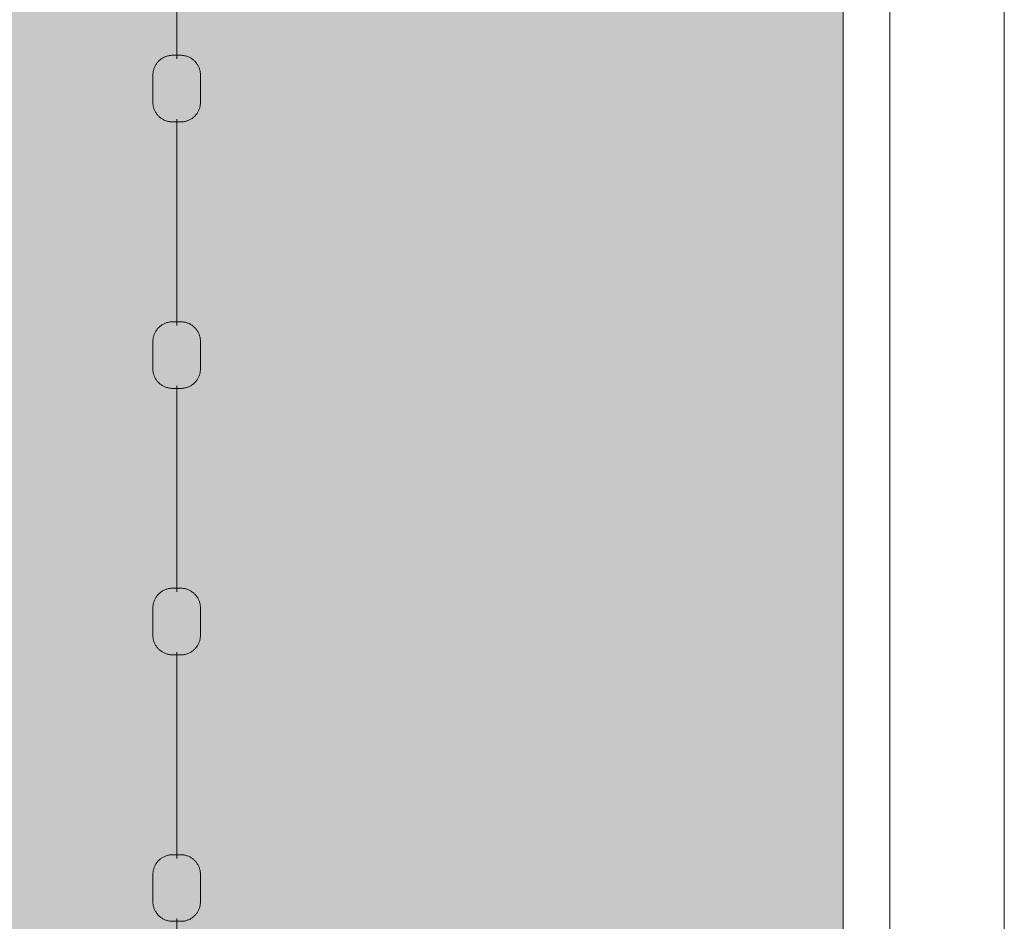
# Model space of a CAD drawing. Header units: millimetres. Extents: x 2016 to 102618, y -16590 to 68005.
# Tile 650 of 654: x 88882 to 89621, y 59995 to 60672. Entities that reach past the tile are written whole.
import ezdxf

# ---------------------------------------------------------------- set-up
doc = ezdxf.new("R2010")
doc.units = ezdxf.units.MM
for name, color, linetype, lineweight in [('A-DETL', 90, 'Continuous', 18), ('A-WALL', 113, 'Continuous', 13), ('Q-SPCQ', 91, 'Continuous', 13)]:
    doc.layers.add(name, color=color, linetype=linetype, lineweight=lineweight)
doc.layers.add('Water', color=131, linetype='Continuous')

# ---------------------------------------------------------------- blocks, each defined once
blk = doc.blocks.new('43_VCS_SE_goot_rooster_schuin - 28_VCS_RVS wand-gootrooster 25000mm-4108944-00 Begane grond')
at = {"layer": 'Q-SPCQ'}
blk.add_line((12630.98, 148.81), (11128.97, 148.81), dxfattribs=at)
blk = doc.blocks.new('89_VCS_SE_drijflijn - drijflijn-V276-00 Begane grond')
at = {"layer": 'Q-SPCQ'}
for p, q in [((-12432.81, 17.84), (-12453.28, 17.84)), ((-12232.81, 17.84), (-12253.28, 17.84)), ((-12032.81, 17.84), (-12053.28, 17.84)), ((-11832.81, 17.84), (-11853.28, 17.84)), ((-12620.12, 0), (-12465.36, 0)), ((-12420.12, 0), (-12265.36, 0)), ((-12220.12, 0), (-12065.36, 0)), ((-12020.12, 0), (-11865.36, 0)), ((-11820.12, 0), (-11665.36, 0)), ((-12453.28, -17.84), (-12432.81, -17.84)), ((-12253.28, -17.84), (-12232.81, -17.84)), ((-12053.28, -17.84), (-12032.81, -17.84)), ((-11853.28, -17.84), (-11832.81, -17.84))]:
    blk.add_line(p, q, dxfattribs=at)
at = {"layer": 'Q-SPCQ', "flags": 128}
for points in [[(-12468.13, 3), (-12468.11, 3.59), (-12468.08, 4.19), (-12468.02, 4.78), (-12467.94, 5.36), (-12467.83, 5.95), (-12467.7, 6.53), (-12467.55, 7.1), (-12467.37, 7.67), (-12467.17, 8.23), (-12466.95, 8.78), (-12466.71, 9.32), (-12466.45, 9.85), (-12466.16, 10.37), (-12465.86, 10.88), (-12465.53, 11.38), (-12465.19, 11.86), (-12464.82, 12.33), (-12464.44, 12.79), (-12464.04, 13.22), (-12463.62, 13.65), (-12463.19, 14.05), (-12462.74, 14.44), (-12462.27, 14.81), (-12461.8, 15.16), (-12461.3, 15.49), (-12460.8, 15.8), (-12460.28, 16.09), (-12459.75, 16.36), (-12459.21, 16.61), (-12458.66, 16.83), (-12458.1, 17.04), (-12457.54, 17.22), (-12456.97, 17.38), (-12456.39, 17.51), (-12455.81, 17.63), (-12455.22, 17.72), (-12454.63, 17.78), (-12454.04, 17.82), (-12453.44, 17.84), (-12453.28, 17.84)], [(-12432.81, 17.84), (-12432.22, 17.83), (-12431.64, 17.79), (-12431.05, 17.74), (-12430.47, 17.65), (-12429.89, 17.55), (-12429.32, 17.42), (-12428.75, 17.27), (-12428.19, 17.1), (-12427.64, 16.9), (-12427.09, 16.68), (-12426.55, 16.44), (-12426.03, 16.18), (-12425.51, 15.9), (-12425.01, 15.6), (-12424.52, 15.28), (-12424.04, 14.94), (-12423.58, 14.58), (-12423.13, 14.2), (-12422.69, 13.8), (-12422.28, 13.39), (-12421.87, 12.96), (-12421.49, 12.51), (-12421.13, 12.05), (-12420.78, 11.58), (-12420.45, 11.09), (-12420.15, 10.59), (-12419.86, 10.08), (-12419.59, 9.56), (-12419.35, 9.02), (-12419.12, 8.48), (-12418.92, 7.93), (-12418.74, 7.37), (-12418.58, 6.8), (-12418.45, 6.23), (-12418.34, 5.65), (-12418.25, 5.07), (-12418.19, 4.49), (-12418.14, 3.9), (-12418.13, 3.32), (-12418.13, 3.16)], [(-12268.13, 3), (-12268.11, 3.59), (-12268.08, 4.19), (-12268.02, 4.78), (-12267.94, 5.36), (-12267.83, 5.95), (-12267.7, 6.53), (-12267.55, 7.1), (-12267.37, 7.67), (-12267.17, 8.23), (-12266.95, 8.78), (-12266.71, 9.32), (-12266.45, 9.85), (-12266.16, 10.37), (-12265.86, 10.88), (-12265.53, 11.38), (-12265.19, 11.86), (-12264.82, 12.33), (-12264.44, 12.79), (-12264.04, 13.22), (-12263.62, 13.65), (-12263.19, 14.05), (-12262.74, 14.44), (-12262.27, 14.81), (-12261.8, 15.16), (-12261.3, 15.49), (-12260.8, 15.8), (-12260.28, 16.09), (-12259.75, 16.36), (-12259.21, 16.61), (-12258.66, 16.83), (-12258.1, 17.04), (-12257.54, 17.22), (-12256.97, 17.38), (-12256.39, 17.51), (-12255.81, 17.63), (-12255.22, 17.72), (-12254.63, 17.78), (-12254.04, 17.82), (-12253.44, 17.84), (-12253.28, 17.84)], [(-12232.81, 17.84), (-12232.22, 17.83), (-12231.64, 17.79), (-12231.05, 17.74), (-12230.47, 17.65), (-12229.89, 17.55), (-12229.32, 17.42), (-12228.75, 17.27), (-12228.19, 17.1), (-12227.64, 16.9), (-12227.09, 16.68), (-12226.55, 16.44), (-12226.03, 16.18), (-12225.51, 15.9), (-12225.01, 15.6), (-12224.52, 15.28), (-12224.04, 14.94), (-12223.58, 14.58), (-12223.13, 14.2), (-12222.69, 13.8), (-12222.28, 13.39), (-12221.87, 12.96), (-12221.49, 12.51), (-12221.13, 12.05), (-12220.78, 11.58), (-12220.45, 11.09), (-12220.15, 10.59), (-12219.86, 10.08), (-12219.59, 9.56), (-12219.35, 9.02), (-12219.12, 8.48), (-12218.92, 7.93), (-12218.74, 7.37), (-12218.58, 6.8), (-12218.45, 6.23), (-12218.34, 5.65), (-12218.25, 5.07), (-12218.19, 4.49), (-12218.14, 3.9), (-12218.13, 3.32), (-12218.13, 3.16)], [(-12068.13, 3), (-12068.11, 3.59), (-12068.08, 4.19), (-12068.02, 4.78), (-12067.94, 5.36), (-12067.83, 5.95), (-12067.7, 6.53), (-12067.55, 7.1), (-12067.37, 7.67), (-12067.17, 8.23), (-12066.95, 8.78), (-12066.71, 9.32), (-12066.45, 9.85), (-12066.16, 10.37), (-12065.86, 10.88), (-12065.53, 11.38), (-12065.19, 11.86), (-12064.82, 12.33), (-12064.44, 12.79), (-12064.04, 13.22), (-12063.62, 13.65), (-12063.19, 14.05), (-12062.74, 14.44), (-12062.27, 14.81), (-12061.8, 15.16), (-12061.3, 15.49), (-12060.8, 15.8), (-12060.28, 16.09), (-12059.75, 16.36), (-12059.21, 16.61), (-12058.66, 16.83), (-12058.1, 17.04), (-12057.54, 17.22), (-12056.97, 17.38), (-12056.39, 17.51), (-12055.81, 17.63), (-12055.22, 17.72), (-12054.63, 17.78), (-12054.04, 17.82), (-12053.44, 17.84), (-12053.28, 17.84)], [(-12032.81, 17.84), (-12032.22, 17.83), (-12031.64, 17.79), (-12031.05, 17.74), (-12030.47, 17.65), (-12029.89, 17.55), (-12029.32, 17.42), (-12028.75, 17.27), (-12028.19, 17.1), (-12027.64, 16.9), (-12027.09, 16.68), (-12026.55, 16.44), (-12026.03, 16.18), (-12025.51, 15.9), (-12025.01, 15.6), (-12024.52, 15.28), (-12024.04, 14.94), (-12023.58, 14.58), (-12023.13, 14.2), (-12022.69, 13.8), (-12022.28, 13.39), (-12021.87, 12.96), (-12021.49, 12.51), (-12021.13, 12.05), (-12020.78, 11.58), (-12020.45, 11.09), (-12020.15, 10.59), (-12019.86, 10.08), (-12019.59, 9.56), (-12019.35, 9.02), (-12019.12, 8.48), (-12018.92, 7.93), (-12018.74, 7.37), (-12018.58, 6.8), (-12018.45, 6.23), (-12018.34, 5.65), (-12018.25, 5.07), (-12018.19, 4.49), (-12018.14, 3.9), (-12018.13, 3.32), (-12018.13, 3.16)], [(-11868.13, 3), (-11868.11, 3.59), (-11868.08, 4.19), (-11868.02, 4.78), (-11867.94, 5.36), (-11867.83, 5.95), (-11867.7, 6.53), (-11867.55, 7.1), (-11867.37, 7.67), (-11867.17, 8.23), (-11866.95, 8.78), (-11866.71, 9.32), (-11866.45, 9.85), (-11866.16, 10.37), (-11865.86, 10.88), (-11865.53, 11.38), (-11865.19, 11.86), (-11864.82, 12.33), (-11864.44, 12.79), (-11864.04, 13.22), (-11863.62, 13.65), (-11863.19, 14.05), (-11862.74, 14.44), (-11862.27, 14.81), (-11861.8, 15.16), (-11861.3, 15.49), (-11860.8, 15.8), (-11860.28, 16.09), (-11859.75, 16.36), (-11859.21, 16.61), (-11858.66, 16.83), (-11858.1, 17.04), (-11857.54, 17.22), (-11856.97, 17.38), (-11856.39, 17.51), (-11855.81, 17.63), (-11855.22, 17.72), (-11854.63, 17.78), (-11854.04, 17.82), (-11853.44, 17.84), (-11853.28, 17.84)], [(-11832.81, 17.84), (-11832.22, 17.83), (-11831.64, 17.79), (-11831.05, 17.74), (-11830.47, 17.65), (-11829.89, 17.55), (-11829.32, 17.42), (-11828.75, 17.27), (-11828.19, 17.1), (-11827.64, 16.9), (-11827.09, 16.68), (-11826.55, 16.44), (-11826.03, 16.18), (-11825.51, 15.9), (-11825.01, 15.6), (-11824.52, 15.28), (-11824.04, 14.94), (-11823.58, 14.58), (-11823.13, 14.2), (-11822.69, 13.8), (-11822.28, 13.39), (-11821.87, 12.96), (-11821.49, 12.51), (-11821.13, 12.05), (-11820.78, 11.58), (-11820.45, 11.09), (-11820.15, 10.59), (-11819.86, 10.08), (-11819.59, 9.56), (-11819.35, 9.02), (-11819.12, 8.48), (-11818.92, 7.93), (-11818.74, 7.37), (-11818.58, 6.8), (-11818.45, 6.23), (-11818.34, 5.65), (-11818.25, 5.07), (-11818.19, 4.49), (-11818.14, 3.9), (-11818.13, 3.32), (-11818.13, 3.16)], [(-12468.13, -3), (-12468.13, -3), (-12468.13, -2.99), (-12468.13, -2.98), (-12468.13, -2.96), (-12468.13, -2.94), (-12468.13, -2.91), (-12468.13, -2.88), (-12468.13, -2.85), (-12468.13, -2.81), (-12468.13, -2.76), (-12468.13, -2.71), (-12468.13, -2.66), (-12468.13, -2.6), (-12468.13, -2.54), (-12468.13, -2.48), (-12468.13, -2.41), (-12468.13, -2.33), (-12468.13, -2.26), (-12468.13, -2.17), (-12468.13, -2.09), (-12468.13, -2), (-12468.13, -1.91), (-12468.13, -1.82), (-12468.13, -1.72), (-12468.13, -1.62), (-12468.13, -1.52), (-12468.13, -1.41), (-12468.13, -1.31), (-12468.13, -1.2), (-12468.13, -1.09), (-12468.13, -0.97), (-12468.13, -0.86), (-12468.13, -0.74), (-12468.13, -0.63), (-12468.13, -0.51), (-12468.13, -0.39), (-12468.13, -0.27), (-12468.13, -0.15), (-12468.13, -0.03), (-12468.13, 0.09), (-12468.13, 0.21), (-12468.13, 0.33), (-12468.13, 0.45), (-12468.13, 0.56), (-12468.13, 0.68), (-12468.13, 0.8), (-12468.13, 0.91), (-12468.13, 1.03), (-12468.13, 1.14), (-12468.13, 1.25), (-12468.13, 1.36), (-12468.13, 1.46), (-12468.13, 1.57), (-12468.13, 1.67), (-12468.13, 1.77), (-12468.13, 1.86), (-12468.13, 1.95), (-12468.13, 2.04), (-12468.13, 2.13), (-12468.13, 2.21), (-12468.13, 2.29), (-12468.13, 2.37), (-12468.13, 2.44), (-12468.13, 2.51), (-12468.13, 2.57), (-12468.13, 2.63), (-12468.13, 2.69), (-12468.13, 2.74), (-12468.13, 2.78), (-12468.13, 2.83), (-12468.13, 2.86), (-12468.13, 2.9), (-12468.13, 2.93), (-12468.13, 2.95), (-12468.13, 2.97), (-12468.13, 2.98), (-12468.13, 2.99), (-12468.13, 3)], [(-12468.13, 3), (-12468.13, 3), (-12468.13, 2.99), (-12468.13, 2.98), (-12468.13, 2.96), (-12468.13, 2.94), (-12468.13, 2.91), (-12468.13, 2.88), (-12468.13, 2.85), (-12468.13, 2.81), (-12468.13, 2.76), (-12468.13, 2.71), (-12468.13, 2.66), (-12468.13, 2.6), (-12468.13, 2.54), (-12468.13, 2.48), (-12468.13, 2.41), (-12468.13, 2.33), (-12468.13, 2.26), (-12468.13, 2.17), (-12468.13, 2.09), (-12468.13, 2), (-12468.13, 1.91), (-12468.13, 1.82), (-12468.13, 1.72), (-12468.13, 1.62), (-12468.13, 1.52), (-12468.13, 1.41), (-12468.13, 1.31), (-12468.13, 1.2), (-12468.13, 1.09), (-12468.13, 0.97), (-12468.13, 0.86), (-12468.13, 0.74), (-12468.13, 0.63), (-12468.13, 0.51), (-12468.13, 0.39), (-12468.13, 0.27), (-12468.13, 0.15), (-12468.13, 0.03), (-12468.13, -0.09), (-12468.13, -0.21), (-12468.13, -0.33), (-12468.13, -0.45), (-12468.13, -0.56), (-12468.13, -0.68), (-12468.13, -0.8), (-12468.13, -0.91), (-12468.13, -1.03), (-12468.13, -1.14), (-12468.13, -1.25), (-12468.13, -1.36), (-12468.13, -1.46), (-12468.13, -1.57), (-12468.13, -1.67), (-12468.13, -1.77), (-12468.13, -1.86), (-12468.13, -1.95), (-12468.13, -2.04), (-12468.13, -2.13), (-12468.13, -2.21), (-12468.13, -2.29), (-12468.13, -2.37), (-12468.13, -2.44), (-12468.13, -2.51), (-12468.13, -2.57), (-12468.13, -2.63), (-12468.13, -2.69), (-12468.13, -2.74), (-12468.13, -2.78), (-12468.13, -2.83), (-12468.13, -2.86), (-12468.13, -2.9), (-12468.13, -2.93), (-12468.13, -2.95), (-12468.13, -2.97), (-12468.13, -2.98), (-12468.13, -2.99), (-12468.13, -3)], [(-12418.13, 3.16), (-12418.13, 3.16), (-12418.13, 3.15), (-12418.13, 3.14), (-12418.13, 3.12), (-12418.13, 3.1), (-12418.13, 3.07), (-12418.13, 3.04), (-12418.13, 3), (-12418.13, 2.96), (-12418.13, 2.91), (-12418.13, 2.86), (-12418.13, 2.8), (-12418.13, 2.74), (-12418.13, 2.68), (-12418.13, 2.61), (-12418.13, 2.53), (-12418.13, 2.46), (-12418.13, 2.37), (-12418.13, 2.29), (-12418.13, 2.2), (-12418.13, 2.11), (-12418.13, 2.01), (-12418.13, 1.91), (-12418.13, 1.81), (-12418.13, 1.71), (-12418.13, 1.6), (-12418.13, 1.49), (-12418.13, 1.38), (-12418.13, 1.26), (-12418.13, 1.14), (-12418.13, 1.03), (-12418.13, 0.91), (-12418.13, 0.78), (-12418.13, 0.66), (-12418.13, 0.54), (-12418.13, 0.41), (-12418.13, 0.29), (-12418.13, 0.16), (-12418.13, 0.03), (-12418.13, -0.09), (-12418.13, -0.22), (-12418.13, -0.34), (-12418.13, -0.47), (-12418.13, -0.59), (-12418.13, -0.72), (-12418.13, -0.84), (-12418.13, -0.96), (-12418.13, -1.08), (-12418.13, -1.2), (-12418.13, -1.31), (-12418.13, -1.43), (-12418.13, -1.54), (-12418.13, -1.65), (-12418.13, -1.75), (-12418.13, -1.86), (-12418.13, -1.96), (-12418.13, -2.06), (-12418.13, -2.15), (-12418.13, -2.24), (-12418.13, -2.33), (-12418.13, -2.41), (-12418.13, -2.49), (-12418.13, -2.57), (-12418.13, -2.64), (-12418.13, -2.71), (-12418.13, -2.77), (-12418.13, -2.83), (-12418.13, -2.88), (-12418.13, -2.93), (-12418.13, -2.98), (-12418.13, -3.02), (-12418.13, -3.05), (-12418.13, -3.08), (-12418.13, -3.11), (-12418.13, -3.13), (-12418.13, -3.14), (-12418.13, -3.15), (-12418.13, -3.16)], [(-12418.13, -3.16), (-12418.13, -3.16), (-12418.13, -3.15), (-12418.13, -3.14), (-12418.13, -3.12), (-12418.13, -3.1), (-12418.13, -3.07), (-12418.13, -3.04), (-12418.13, -3), (-12418.13, -2.96), (-12418.13, -2.91), (-12418.13, -2.86), (-12418.13, -2.8), (-12418.13, -2.74), (-12418.13, -2.68), (-12418.13, -2.61), (-12418.13, -2.53), (-12418.13, -2.46), (-12418.13, -2.37), (-12418.13, -2.29), (-12418.13, -2.2), (-12418.13, -2.11), (-12418.13, -2.01), (-12418.13, -1.91), (-12418.13, -1.81), (-12418.13, -1.71), (-12418.13, -1.6), (-12418.13, -1.49), (-12418.13, -1.38), (-12418.13, -1.26), (-12418.13, -1.14), (-12418.13, -1.03), (-12418.13, -0.91), (-12418.13, -0.78), (-12418.13, -0.66), (-12418.13, -0.54), (-12418.13, -0.41), (-12418.13, -0.29), (-12418.13, -0.16), (-12418.13, -0.03), (-12418.13, 0.09), (-12418.13, 0.22), (-12418.13, 0.34), (-12418.13, 0.47), (-12418.13, 0.59), (-12418.13, 0.72), (-12418.13, 0.84), (-12418.13, 0.96), (-12418.13, 1.08), (-12418.13, 1.2), (-12418.13, 1.31), (-12418.13, 1.43), (-12418.13, 1.54), (-12418.13, 1.65), (-12418.13, 1.75), (-12418.13, 1.86), (-12418.13, 1.96), (-12418.13, 2.06), (-12418.13, 2.15), (-12418.13, 2.24), (-12418.13, 2.33), (-12418.13, 2.41), (-12418.13, 2.49), (-12418.13, 2.57), (-12418.13, 2.64), (-12418.13, 2.71), (-12418.13, 2.77), (-12418.13, 2.83), (-12418.13, 2.88), (-12418.13, 2.93), (-12418.13, 2.98), (-12418.13, 3.02), (-12418.13, 3.05), (-12418.13, 3.08), (-12418.13, 3.11), (-12418.13, 3.13), (-12418.13, 3.14), (-12418.13, 3.15), (-12418.13, 3.16)], [(-12268.13, -3), (-12268.13, -3), (-12268.13, -2.99), (-12268.13, -2.98), (-12268.13, -2.96), (-12268.13, -2.94), (-12268.13, -2.91), (-12268.13, -2.88), (-12268.13, -2.85), (-12268.13, -2.81), (-12268.13, -2.76), (-12268.13, -2.71), (-12268.13, -2.66), (-12268.13, -2.6), (-12268.13, -2.54), (-12268.13, -2.48), (-12268.13, -2.41), (-12268.13, -2.33), (-12268.13, -2.26), (-12268.13, -2.17), (-12268.13, -2.09), (-12268.13, -2), (-12268.13, -1.91), (-12268.13, -1.82), (-12268.13, -1.72), (-12268.13, -1.62), (-12268.13, -1.52), (-12268.13, -1.41), (-12268.13, -1.31), (-12268.13, -1.2), (-12268.13, -1.09), (-12268.13, -0.97), (-12268.13, -0.86), (-12268.13, -0.74), (-12268.13, -0.63), (-12268.13, -0.51), (-12268.13, -0.39), (-12268.13, -0.27), (-12268.13, -0.15), (-12268.13, -0.03), (-12268.13, 0.09), (-12268.13, 0.21), (-12268.13, 0.33), (-12268.13, 0.45), (-12268.13, 0.56), (-12268.13, 0.68), (-12268.13, 0.8), (-12268.13, 0.91), (-12268.13, 1.03), (-12268.13, 1.14), (-12268.13, 1.25), (-12268.13, 1.36), (-12268.13, 1.46), (-12268.13, 1.57), (-12268.13, 1.67), (-12268.13, 1.77), (-12268.13, 1.86), (-12268.13, 1.95), (-12268.13, 2.04), (-12268.13, 2.13), (-12268.13, 2.21), (-12268.13, 2.29), (-12268.13, 2.37), (-12268.13, 2.44), (-12268.13, 2.51), (-12268.13, 2.57), (-12268.13, 2.63), (-12268.13, 2.69), (-12268.13, 2.74), (-12268.13, 2.78), (-12268.13, 2.83), (-12268.13, 2.86), (-12268.13, 2.9), (-12268.13, 2.93), (-12268.13, 2.95), (-12268.13, 2.97), (-12268.13, 2.98), (-12268.13, 2.99), (-12268.13, 3)], [(-12268.13, 3), (-12268.13, 3), (-12268.13, 2.99), (-12268.13, 2.98), (-12268.13, 2.96), (-12268.13, 2.94), (-12268.13, 2.91), (-12268.13, 2.88), (-12268.13, 2.85), (-12268.13, 2.81), (-12268.13, 2.76), (-12268.13, 2.71), (-12268.13, 2.66), (-12268.13, 2.6), (-12268.13, 2.54), (-12268.13, 2.48), (-12268.13, 2.41), (-12268.13, 2.33), (-12268.13, 2.26), (-12268.13, 2.17), (-12268.13, 2.09), (-12268.13, 2), (-12268.13, 1.91), (-12268.13, 1.82), (-12268.13, 1.72), (-12268.13, 1.62), (-12268.13, 1.52), (-12268.13, 1.41), (-12268.13, 1.31), (-12268.13, 1.2), (-12268.13, 1.09), (-12268.13, 0.97), (-12268.13, 0.86), (-12268.13, 0.74), (-12268.13, 0.63), (-12268.13, 0.51), (-12268.13, 0.39), (-12268.13, 0.27), (-12268.13, 0.15), (-12268.13, 0.03), (-12268.13, -0.09), (-12268.13, -0.21), (-12268.13, -0.33), (-12268.13, -0.45), (-12268.13, -0.56), (-12268.13, -0.68), (-12268.13, -0.8), (-12268.13, -0.91), (-12268.13, -1.03), (-12268.13, -1.14), (-12268.13, -1.25), (-12268.13, -1.36), (-12268.13, -1.46), (-12268.13, -1.57), (-12268.13, -1.67), (-12268.13, -1.77), (-12268.13, -1.86), (-12268.13, -1.95), (-12268.13, -2.04), (-12268.13, -2.13), (-12268.13, -2.21), (-12268.13, -2.29), (-12268.13, -2.37), (-12268.13, -2.44), (-12268.13, -2.51), (-12268.13, -2.57), (-12268.13, -2.63), (-12268.13, -2.69), (-12268.13, -2.74), (-12268.13, -2.78), (-12268.13, -2.83), (-12268.13, -2.86), (-12268.13, -2.9), (-12268.13, -2.93), (-12268.13, -2.95), (-12268.13, -2.97), (-12268.13, -2.98), (-12268.13, -2.99), (-12268.13, -3)], [(-12218.13, 3.16), (-12218.13, 3.16), (-12218.13, 3.15), (-12218.13, 3.14), (-12218.13, 3.12), (-12218.13, 3.1), (-12218.13, 3.07), (-12218.13, 3.04), (-12218.13, 3), (-12218.13, 2.96), (-12218.13, 2.91), (-12218.13, 2.86), (-12218.13, 2.8), (-12218.13, 2.74), (-12218.13, 2.68), (-12218.13, 2.61), (-12218.13, 2.53), (-12218.13, 2.46), (-12218.13, 2.37), (-12218.13, 2.29), (-12218.13, 2.2), (-12218.13, 2.11), (-12218.13, 2.01), (-12218.13, 1.91), (-12218.13, 1.81), (-12218.13, 1.71), (-12218.13, 1.6), (-12218.13, 1.49), (-12218.13, 1.38), (-12218.13, 1.26), (-12218.13, 1.14), (-12218.13, 1.03), (-12218.13, 0.91), (-12218.13, 0.78), (-12218.13, 0.66), (-12218.13, 0.54), (-12218.13, 0.41), (-12218.13, 0.29), (-12218.13, 0.16), (-12218.13, 0.03), (-12218.13, -0.09), (-12218.13, -0.22), (-12218.13, -0.34), (-12218.13, -0.47), (-12218.13, -0.59), (-12218.13, -0.72), (-12218.13, -0.84), (-12218.13, -0.96), (-12218.13, -1.08), (-12218.13, -1.2), (-12218.13, -1.31), (-12218.13, -1.43), (-12218.13, -1.54), (-12218.13, -1.65), (-12218.13, -1.75), (-12218.13, -1.86), (-12218.13, -1.96), (-12218.13, -2.06), (-12218.13, -2.15), (-12218.13, -2.24), (-12218.13, -2.33), (-12218.13, -2.41), (-12218.13, -2.49), (-12218.13, -2.57), (-12218.13, -2.64), (-12218.13, -2.71), (-12218.13, -2.77), (-12218.13, -2.83), (-12218.13, -2.88), (-12218.13, -2.93), (-12218.13, -2.98), (-12218.13, -3.02), (-12218.13, -3.05), (-12218.13, -3.08), (-12218.13, -3.11), (-12218.13, -3.13), (-12218.13, -3.14), (-12218.13, -3.15), (-12218.13, -3.16)], [(-12218.13, -3.16), (-12218.13, -3.16), (-12218.13, -3.15), (-12218.13, -3.14), (-12218.13, -3.12), (-12218.13, -3.1), (-12218.13, -3.07), (-12218.13, -3.04), (-12218.13, -3), (-12218.13, -2.96), (-12218.13, -2.91), (-12218.13, -2.86), (-12218.13, -2.8), (-12218.13, -2.74), (-12218.13, -2.68), (-12218.13, -2.61), (-12218.13, -2.53), (-12218.13, -2.46), (-12218.13, -2.37), (-12218.13, -2.29), (-12218.13, -2.2), (-12218.13, -2.11), (-12218.13, -2.01), (-12218.13, -1.91), (-12218.13, -1.81), (-12218.13, -1.71), (-12218.13, -1.6), (-12218.13, -1.49), (-12218.13, -1.38), (-12218.13, -1.26), (-12218.13, -1.14), (-12218.13, -1.03), (-12218.13, -0.91), (-12218.13, -0.78), (-12218.13, -0.66), (-12218.13, -0.54), (-12218.13, -0.41), (-12218.13, -0.29), (-12218.13, -0.16), (-12218.13, -0.03), (-12218.13, 0.09), (-12218.13, 0.22), (-12218.13, 0.34), (-12218.13, 0.47), (-12218.13, 0.59), (-12218.13, 0.72), (-12218.13, 0.84), (-12218.13, 0.96), (-12218.13, 1.08), (-12218.13, 1.2), (-12218.13, 1.31), (-12218.13, 1.43), (-12218.13, 1.54), (-12218.13, 1.65), (-12218.13, 1.75), (-12218.13, 1.86), (-12218.13, 1.96), (-12218.13, 2.06), (-12218.13, 2.15), (-12218.13, 2.24), (-12218.13, 2.33), (-12218.13, 2.41), (-12218.13, 2.49), (-12218.13, 2.57), (-12218.13, 2.64), (-12218.13, 2.71), (-12218.13, 2.77), (-12218.13, 2.83), (-12218.13, 2.88), (-12218.13, 2.93), (-12218.13, 2.98), (-12218.13, 3.02), (-12218.13, 3.05), (-12218.13, 3.08), (-12218.13, 3.11), (-12218.13, 3.13), (-12218.13, 3.14), (-12218.13, 3.15), (-12218.13, 3.16)], [(-12068.13, -3), (-12068.13, -3), (-12068.13, -2.99), (-12068.13, -2.98), (-12068.13, -2.96), (-12068.13, -2.94), (-12068.13, -2.91), (-12068.13, -2.88), (-12068.13, -2.85), (-12068.13, -2.81), (-12068.13, -2.76), (-12068.13, -2.71), (-12068.13, -2.66), (-12068.13, -2.6), (-12068.13, -2.54), (-12068.13, -2.48), (-12068.13, -2.41), (-12068.13, -2.33), (-12068.13, -2.26), (-12068.13, -2.17), (-12068.13, -2.09), (-12068.13, -2), (-12068.13, -1.91), (-12068.13, -1.82), (-12068.13, -1.72), (-12068.13, -1.62), (-12068.13, -1.52), (-12068.13, -1.41), (-12068.13, -1.31), (-12068.13, -1.2), (-12068.13, -1.09), (-12068.13, -0.97), (-12068.13, -0.86), (-12068.13, -0.74), (-12068.13, -0.63), (-12068.13, -0.51), (-12068.13, -0.39), (-12068.13, -0.27), (-12068.13, -0.15), (-12068.13, -0.03), (-12068.13, 0.09), (-12068.13, 0.21), (-12068.13, 0.33), (-12068.13, 0.45), (-12068.13, 0.56), (-12068.13, 0.68), (-12068.13, 0.8), (-12068.13, 0.91), (-12068.13, 1.03), (-12068.13, 1.14), (-12068.13, 1.25), (-12068.13, 1.36), (-12068.13, 1.46), (-12068.13, 1.57), (-12068.13, 1.67), (-12068.13, 1.77), (-12068.13, 1.86), (-12068.13, 1.95), (-12068.13, 2.04), (-12068.13, 2.13), (-12068.13, 2.21), (-12068.13, 2.29), (-12068.13, 2.37), (-12068.13, 2.44), (-12068.13, 2.51), (-12068.13, 2.57), (-12068.13, 2.63), (-12068.13, 2.69), (-12068.13, 2.74), (-12068.13, 2.78), (-12068.13, 2.83), (-12068.13, 2.86), (-12068.13, 2.9), (-12068.13, 2.93), (-12068.13, 2.95), (-12068.13, 2.97), (-12068.13, 2.98), (-12068.13, 2.99), (-12068.13, 3)], [(-12068.13, 3), (-12068.13, 3), (-12068.13, 2.99), (-12068.13, 2.98), (-12068.13, 2.96), (-12068.13, 2.94), (-12068.13, 2.91), (-12068.13, 2.88), (-12068.13, 2.85), (-12068.13, 2.81), (-12068.13, 2.76), (-12068.13, 2.71), (-12068.13, 2.66), (-12068.13, 2.6), (-12068.13, 2.54), (-12068.13, 2.48), (-12068.13, 2.41), (-12068.13, 2.33), (-12068.13, 2.26), (-12068.13, 2.17), (-12068.13, 2.09), (-12068.13, 2), (-12068.13, 1.91), (-12068.13, 1.82), (-12068.13, 1.72), (-12068.13, 1.62), (-12068.13, 1.52), (-12068.13, 1.41), (-12068.13, 1.31), (-12068.13, 1.2), (-12068.13, 1.09), (-12068.13, 0.97), (-12068.13, 0.86), (-12068.13, 0.74), (-12068.13, 0.63), (-12068.13, 0.51), (-12068.13, 0.39), (-12068.13, 0.27), (-12068.13, 0.15), (-12068.13, 0.03), (-12068.13, -0.09), (-12068.13, -0.21), (-12068.13, -0.33), (-12068.13, -0.45), (-12068.13, -0.56), (-12068.13, -0.68), (-12068.13, -0.8), (-12068.13, -0.91), (-12068.13, -1.03), (-12068.13, -1.14), (-12068.13, -1.25), (-12068.13, -1.36), (-12068.13, -1.46), (-12068.13, -1.57), (-12068.13, -1.67), (-12068.13, -1.77), (-12068.13, -1.86), (-12068.13, -1.95), (-12068.13, -2.04), (-12068.13, -2.13), (-12068.13, -2.21), (-12068.13, -2.29), (-12068.13, -2.37), (-12068.13, -2.44), (-12068.13, -2.51), (-12068.13, -2.57), (-12068.13, -2.63), (-12068.13, -2.69), (-12068.13, -2.74), (-12068.13, -2.78), (-12068.13, -2.83), (-12068.13, -2.86), (-12068.13, -2.9), (-12068.13, -2.93), (-12068.13, -2.95), (-12068.13, -2.97), (-12068.13, -2.98), (-12068.13, -2.99), (-12068.13, -3)], [(-12018.13, 3.16), (-12018.13, 3.16), (-12018.13, 3.15), (-12018.13, 3.14), (-12018.13, 3.12), (-12018.13, 3.1), (-12018.13, 3.07), (-12018.13, 3.04), (-12018.13, 3), (-12018.13, 2.96), (-12018.13, 2.91), (-12018.13, 2.86), (-12018.13, 2.8), (-12018.13, 2.74), (-12018.13, 2.68), (-12018.13, 2.61), (-12018.13, 2.53), (-12018.13, 2.46), (-12018.13, 2.37), (-12018.13, 2.29), (-12018.13, 2.2), (-12018.13, 2.11), (-12018.13, 2.01), (-12018.13, 1.91), (-12018.13, 1.81), (-12018.13, 1.71), (-12018.13, 1.6), (-12018.13, 1.49), (-12018.13, 1.38), (-12018.13, 1.26), (-12018.13, 1.14), (-12018.13, 1.03), (-12018.13, 0.91), (-12018.13, 0.78), (-12018.13, 0.66), (-12018.13, 0.54), (-12018.13, 0.41), (-12018.13, 0.29), (-12018.13, 0.16), (-12018.13, 0.03), (-12018.13, -0.09), (-12018.13, -0.22), (-12018.13, -0.34), (-12018.13, -0.47), (-12018.13, -0.59), (-12018.13, -0.72), (-12018.13, -0.84), (-12018.13, -0.96), (-12018.13, -1.08), (-12018.13, -1.2), (-12018.13, -1.31), (-12018.13, -1.43), (-12018.13, -1.54), (-12018.13, -1.65), (-12018.13, -1.75), (-12018.13, -1.86), (-12018.13, -1.96), (-12018.13, -2.06), (-12018.13, -2.15), (-12018.13, -2.24), (-12018.13, -2.33), (-12018.13, -2.41), (-12018.13, -2.49), (-12018.13, -2.57), (-12018.13, -2.64), (-12018.13, -2.71), (-12018.13, -2.77), (-12018.13, -2.83), (-12018.13, -2.88), (-12018.13, -2.93), (-12018.13, -2.98), (-12018.13, -3.02), (-12018.13, -3.05), (-12018.13, -3.08), (-12018.13, -3.11), (-12018.13, -3.13), (-12018.13, -3.14), (-12018.13, -3.15), (-12018.13, -3.16)], [(-12018.13, -3.16), (-12018.13, -3.16), (-12018.13, -3.15), (-12018.13, -3.14), (-12018.13, -3.12), (-12018.13, -3.1), (-12018.13, -3.07), (-12018.13, -3.04), (-12018.13, -3), (-12018.13, -2.96), (-12018.13, -2.91), (-12018.13, -2.86), (-12018.13, -2.8), (-12018.13, -2.74), (-12018.13, -2.68), (-12018.13, -2.61), (-12018.13, -2.53), (-12018.13, -2.46), (-12018.13, -2.37), (-12018.13, -2.29), (-12018.13, -2.2), (-12018.13, -2.11), (-12018.13, -2.01), (-12018.13, -1.91), (-12018.13, -1.81), (-12018.13, -1.71), (-12018.13, -1.6), (-12018.13, -1.49), (-12018.13, -1.38), (-12018.13, -1.26), (-12018.13, -1.14), (-12018.13, -1.03), (-12018.13, -0.91), (-12018.13, -0.78), (-12018.13, -0.66), (-12018.13, -0.54), (-12018.13, -0.41), (-12018.13, -0.29), (-12018.13, -0.16), (-12018.13, -0.03), (-12018.13, 0.09), (-12018.13, 0.22), (-12018.13, 0.34), (-12018.13, 0.47), (-12018.13, 0.59), (-12018.13, 0.72), (-12018.13, 0.84), (-12018.13, 0.96), (-12018.13, 1.08), (-12018.13, 1.2), (-12018.13, 1.31), (-12018.13, 1.43), (-12018.13, 1.54), (-12018.13, 1.65), (-12018.13, 1.75), (-12018.13, 1.86), (-12018.13, 1.96), (-12018.13, 2.06), (-12018.13, 2.15), (-12018.13, 2.24), (-12018.13, 2.33), (-12018.13, 2.41), (-12018.13, 2.49), (-12018.13, 2.57), (-12018.13, 2.64), (-12018.13, 2.71), (-12018.13, 2.77), (-12018.13, 2.83), (-12018.13, 2.88), (-12018.13, 2.93), (-12018.13, 2.98), (-12018.13, 3.02), (-12018.13, 3.05), (-12018.13, 3.08), (-12018.13, 3.11), (-12018.13, 3.13), (-12018.13, 3.14), (-12018.13, 3.15), (-12018.13, 3.16)], [(-11868.13, -3), (-11868.13, -3), (-11868.13, -2.99), (-11868.13, -2.98), (-11868.13, -2.96), (-11868.13, -2.94), (-11868.13, -2.91), (-11868.13, -2.88), (-11868.13, -2.85), (-11868.13, -2.81), (-11868.13, -2.76), (-11868.13, -2.71), (-11868.13, -2.66), (-11868.13, -2.6), (-11868.13, -2.54), (-11868.13, -2.48), (-11868.13, -2.41), (-11868.13, -2.33), (-11868.13, -2.26), (-11868.13, -2.17), (-11868.13, -2.09), (-11868.13, -2), (-11868.13, -1.91), (-11868.13, -1.82), (-11868.13, -1.72), (-11868.13, -1.62), (-11868.13, -1.52), (-11868.13, -1.41), (-11868.13, -1.31), (-11868.13, -1.2), (-11868.13, -1.09), (-11868.13, -0.97), (-11868.13, -0.86), (-11868.13, -0.74), (-11868.13, -0.63), (-11868.13, -0.51), (-11868.13, -0.39), (-11868.13, -0.27), (-11868.13, -0.15), (-11868.13, -0.03), (-11868.13, 0.09), (-11868.13, 0.21), (-11868.13, 0.33), (-11868.13, 0.45), (-11868.13, 0.56), (-11868.13, 0.68), (-11868.13, 0.8), (-11868.13, 0.91), (-11868.13, 1.03), (-11868.13, 1.14), (-11868.13, 1.25), (-11868.13, 1.36), (-11868.13, 1.46), (-11868.13, 1.57), (-11868.13, 1.67), (-11868.13, 1.77), (-11868.13, 1.86), (-11868.13, 1.95), (-11868.13, 2.04), (-11868.13, 2.13), (-11868.13, 2.21), (-11868.13, 2.29), (-11868.13, 2.37), (-11868.13, 2.44), (-11868.13, 2.51), (-11868.13, 2.57), (-11868.13, 2.63), (-11868.13, 2.69), (-11868.13, 2.74), (-11868.13, 2.78), (-11868.13, 2.83), (-11868.13, 2.86), (-11868.13, 2.9), (-11868.13, 2.93), (-11868.13, 2.95), (-11868.13, 2.97), (-11868.13, 2.98), (-11868.13, 2.99), (-11868.13, 3)], [(-11868.13, 3), (-11868.13, 3), (-11868.13, 2.99), (-11868.13, 2.98), (-11868.13, 2.96), (-11868.13, 2.94), (-11868.13, 2.91), (-11868.13, 2.88), (-11868.13, 2.85), (-11868.13, 2.81), (-11868.13, 2.76), (-11868.13, 2.71), (-11868.13, 2.66), (-11868.13, 2.6), (-11868.13, 2.54), (-11868.13, 2.48), (-11868.13, 2.41), (-11868.13, 2.33), (-11868.13, 2.26), (-11868.13, 2.17), (-11868.13, 2.09), (-11868.13, 2), (-11868.13, 1.91), (-11868.13, 1.82), (-11868.13, 1.72), (-11868.13, 1.62), (-11868.13, 1.52), (-11868.13, 1.41), (-11868.13, 1.31), (-11868.13, 1.2), (-11868.13, 1.09), (-11868.13, 0.97), (-11868.13, 0.86), (-11868.13, 0.74), (-11868.13, 0.63), (-11868.13, 0.51), (-11868.13, 0.39), (-11868.13, 0.27), (-11868.13, 0.15), (-11868.13, 0.03), (-11868.13, -0.09), (-11868.13, -0.21), (-11868.13, -0.33), (-11868.13, -0.45), (-11868.13, -0.56), (-11868.13, -0.68), (-11868.13, -0.8), (-11868.13, -0.91), (-11868.13, -1.03), (-11868.13, -1.14), (-11868.13, -1.25), (-11868.13, -1.36), (-11868.13, -1.46), (-11868.13, -1.57), (-11868.13, -1.67), (-11868.13, -1.77), (-11868.13, -1.86), (-11868.13, -1.95), (-11868.13, -2.04), (-11868.13, -2.13), (-11868.13, -2.21), (-11868.13, -2.29), (-11868.13, -2.37), (-11868.13, -2.44), (-11868.13, -2.51), (-11868.13, -2.57), (-11868.13, -2.63), (-11868.13, -2.69), (-11868.13, -2.74), (-11868.13, -2.78), (-11868.13, -2.83), (-11868.13, -2.86), (-11868.13, -2.9), (-11868.13, -2.93), (-11868.13, -2.95), (-11868.13, -2.97), (-11868.13, -2.98), (-11868.13, -2.99), (-11868.13, -3)], [(-11818.13, 3.16), (-11818.13, 3.16), (-11818.13, 3.15), (-11818.13, 3.14), (-11818.13, 3.12), (-11818.13, 3.1), (-11818.13, 3.07), (-11818.13, 3.04), (-11818.13, 3), (-11818.13, 2.96), (-11818.13, 2.91), (-11818.13, 2.86), (-11818.13, 2.8), (-11818.13, 2.74), (-11818.13, 2.68), (-11818.13, 2.61), (-11818.13, 2.53), (-11818.13, 2.46), (-11818.13, 2.37), (-11818.13, 2.29), (-11818.13, 2.2), (-11818.13, 2.11), (-11818.13, 2.01), (-11818.13, 1.91), (-11818.13, 1.81), (-11818.13, 1.71), (-11818.13, 1.6), (-11818.13, 1.49), (-11818.13, 1.38), (-11818.13, 1.26), (-11818.13, 1.14), (-11818.13, 1.03), (-11818.13, 0.91), (-11818.13, 0.78), (-11818.13, 0.66), (-11818.13, 0.54), (-11818.13, 0.41), (-11818.13, 0.29), (-11818.13, 0.16), (-11818.13, 0.03), (-11818.13, -0.09), (-11818.13, -0.22), (-11818.13, -0.34), (-11818.13, -0.47), (-11818.13, -0.59), (-11818.13, -0.72), (-11818.13, -0.84), (-11818.13, -0.96), (-11818.13, -1.08), (-11818.13, -1.2), (-11818.13, -1.31), (-11818.13, -1.43), (-11818.13, -1.54), (-11818.13, -1.65), (-11818.13, -1.75), (-11818.13, -1.86), (-11818.13, -1.96), (-11818.13, -2.06), (-11818.13, -2.15), (-11818.13, -2.24), (-11818.13, -2.33), (-11818.13, -2.41), (-11818.13, -2.49), (-11818.13, -2.57), (-11818.13, -2.64), (-11818.13, -2.71), (-11818.13, -2.77), (-11818.13, -2.83), (-11818.13, -2.88), (-11818.13, -2.93), (-11818.13, -2.98), (-11818.13, -3.02), (-11818.13, -3.05), (-11818.13, -3.08), (-11818.13, -3.11), (-11818.13, -3.13), (-11818.13, -3.14), (-11818.13, -3.15), (-11818.13, -3.16)], [(-11818.13, -3.16), (-11818.13, -3.16), (-11818.13, -3.15), (-11818.13, -3.14), (-11818.13, -3.12), (-11818.13, -3.1), (-11818.13, -3.07), (-11818.13, -3.04), (-11818.13, -3), (-11818.13, -2.96), (-11818.13, -2.91), (-11818.13, -2.86), (-11818.13, -2.8), (-11818.13, -2.74), (-11818.13, -2.68), (-11818.13, -2.61), (-11818.13, -2.53), (-11818.13, -2.46), (-11818.13, -2.37), (-11818.13, -2.29), (-11818.13, -2.2), (-11818.13, -2.11), (-11818.13, -2.01), (-11818.13, -1.91), (-11818.13, -1.81), (-11818.13, -1.71), (-11818.13, -1.6), (-11818.13, -1.49), (-11818.13, -1.38), (-11818.13, -1.26), (-11818.13, -1.14), (-11818.13, -1.03), (-11818.13, -0.91), (-11818.13, -0.78), (-11818.13, -0.66), (-11818.13, -0.54), (-11818.13, -0.41), (-11818.13, -0.29), (-11818.13, -0.16), (-11818.13, -0.03), (-11818.13, 0.09), (-11818.13, 0.22), (-11818.13, 0.34), (-11818.13, 0.47), (-11818.13, 0.59), (-11818.13, 0.72), (-11818.13, 0.84), (-11818.13, 0.96), (-11818.13, 1.08), (-11818.13, 1.2), (-11818.13, 1.31), (-11818.13, 1.43), (-11818.13, 1.54), (-11818.13, 1.65), (-11818.13, 1.75), (-11818.13, 1.86), (-11818.13, 1.96), (-11818.13, 2.06), (-11818.13, 2.15), (-11818.13, 2.24), (-11818.13, 2.33), (-11818.13, 2.41), (-11818.13, 2.49), (-11818.13, 2.57), (-11818.13, 2.64), (-11818.13, 2.71), (-11818.13, 2.77), (-11818.13, 2.83), (-11818.13, 2.88), (-11818.13, 2.93), (-11818.13, 2.98), (-11818.13, 3.02), (-11818.13, 3.05), (-11818.13, 3.08), (-11818.13, 3.11), (-11818.13, 3.13), (-11818.13, 3.14), (-11818.13, 3.15), (-11818.13, 3.16)], [(-12453.28, -17.84), (-12453.88, -17.83), (-12454.47, -17.79), (-12455.06, -17.74), (-12455.65, -17.65), (-12456.23, -17.55), (-12456.81, -17.42), (-12457.38, -17.26), (-12457.95, -17.09), (-12458.51, -16.89), (-12459.06, -16.67), (-12459.6, -16.43), (-12460.14, -16.16), (-12460.66, -15.88), (-12461.17, -15.57), (-12461.66, -15.25), (-12462.15, -14.9), (-12462.62, -14.54), (-12463.07, -14.16), (-12463.51, -13.76), (-12463.93, -13.34), (-12464.34, -12.91), (-12464.72, -12.46), (-12465.09, -11.99), (-12465.44, -11.51), (-12465.77, -11.02), (-12466.08, -10.51), (-12466.37, -10), (-12466.64, -9.47), (-12466.89, -8.93), (-12467.12, -8.38), (-12467.32, -7.82), (-12467.5, -7.26), (-12467.66, -6.68), (-12467.8, -6.11), (-12467.91, -5.52), (-12468, -4.94), (-12468.06, -4.35), (-12468.11, -3.75), (-12468.12, -3.16), (-12468.13, -3)], [(-12418.13, -3.16), (-12418.14, -3.75), (-12418.17, -4.33), (-12418.23, -4.92), (-12418.31, -5.5), (-12418.42, -6.08), (-12418.55, -6.65), (-12418.7, -7.22), (-12418.87, -7.78), (-12419.07, -8.33), (-12419.28, -8.88), (-12419.52, -9.41), (-12419.78, -9.94), (-12420.07, -10.45), (-12420.37, -10.96), (-12420.69, -11.45), (-12421.03, -11.93), (-12421.39, -12.39), (-12421.77, -12.84), (-12422.17, -13.27), (-12422.58, -13.69), (-12423.01, -14.09), (-12423.45, -14.48), (-12423.91, -14.84), (-12424.39, -15.19), (-12424.88, -15.51), (-12425.38, -15.82), (-12425.89, -16.11), (-12426.41, -16.37), (-12426.94, -16.62), (-12427.49, -16.84), (-12428.04, -17.05), (-12428.6, -17.23), (-12429.16, -17.38), (-12429.74, -17.52), (-12430.31, -17.63), (-12430.89, -17.72), (-12431.48, -17.78), (-12432.06, -17.82), (-12432.65, -17.84), (-12432.81, -17.84)], [(-12253.28, -17.84), (-12253.88, -17.83), (-12254.47, -17.79), (-12255.06, -17.74), (-12255.65, -17.65), (-12256.23, -17.55), (-12256.81, -17.42), (-12257.38, -17.26), (-12257.95, -17.09), (-12258.51, -16.89), (-12259.06, -16.67), (-12259.6, -16.43), (-12260.14, -16.16), (-12260.66, -15.88), (-12261.17, -15.57), (-12261.66, -15.25), (-12262.15, -14.9), (-12262.62, -14.54), (-12263.07, -14.16), (-12263.51, -13.76), (-12263.93, -13.34), (-12264.34, -12.91), (-12264.72, -12.46), (-12265.09, -11.99), (-12265.44, -11.51), (-12265.77, -11.02), (-12266.08, -10.51), (-12266.37, -10), (-12266.64, -9.47), (-12266.89, -8.93), (-12267.12, -8.38), (-12267.32, -7.82), (-12267.5, -7.26), (-12267.66, -6.68), (-12267.8, -6.11), (-12267.91, -5.52), (-12268, -4.94), (-12268.06, -4.35), (-12268.11, -3.75), (-12268.12, -3.16), (-12268.13, -3)], [(-12218.13, -3.16), (-12218.14, -3.75), (-12218.17, -4.33), (-12218.23, -4.92), (-12218.31, -5.5), (-12218.42, -6.08), (-12218.55, -6.65), (-12218.7, -7.22), (-12218.87, -7.78), (-12219.07, -8.33), (-12219.28, -8.88), (-12219.52, -9.41), (-12219.78, -9.94), (-12220.07, -10.45), (-12220.37, -10.96), (-12220.69, -11.45), (-12221.03, -11.93), (-12221.39, -12.39), (-12221.77, -12.84), (-12222.17, -13.27), (-12222.58, -13.69), (-12223.01, -14.09), (-12223.45, -14.48), (-12223.91, -14.84), (-12224.39, -15.19), (-12224.88, -15.51), (-12225.38, -15.82), (-12225.89, -16.11), (-12226.41, -16.37), (-12226.94, -16.62), (-12227.49, -16.84), (-12228.04, -17.05), (-12228.6, -17.23), (-12229.16, -17.38), (-12229.74, -17.52), (-12230.31, -17.63), (-12230.89, -17.72), (-12231.48, -17.78), (-12232.06, -17.82), (-12232.65, -17.84), (-12232.81, -17.84)], [(-12053.28, -17.84), (-12053.88, -17.83), (-12054.47, -17.79), (-12055.06, -17.74), (-12055.65, -17.65), (-12056.23, -17.55), (-12056.81, -17.42), (-12057.38, -17.26), (-12057.95, -17.09), (-12058.51, -16.89), (-12059.06, -16.67), (-12059.6, -16.43), (-12060.14, -16.16), (-12060.66, -15.88), (-12061.17, -15.57), (-12061.66, -15.25), (-12062.15, -14.9), (-12062.62, -14.54), (-12063.07, -14.16), (-12063.51, -13.76), (-12063.93, -13.34), (-12064.34, -12.91), (-12064.72, -12.46), (-12065.09, -11.99), (-12065.44, -11.51), (-12065.77, -11.02), (-12066.08, -10.51), (-12066.37, -10), (-12066.64, -9.47), (-12066.89, -8.93), (-12067.12, -8.38), (-12067.32, -7.82), (-12067.5, -7.26), (-12067.66, -6.68), (-12067.8, -6.11), (-12067.91, -5.52), (-12068, -4.94), (-12068.06, -4.35), (-12068.11, -3.75), (-12068.12, -3.16), (-12068.13, -3)], [(-12018.13, -3.16), (-12018.14, -3.75), (-12018.17, -4.33), (-12018.23, -4.92), (-12018.31, -5.5), (-12018.42, -6.08), (-12018.55, -6.65), (-12018.7, -7.22), (-12018.87, -7.78), (-12019.07, -8.33), (-12019.28, -8.88), (-12019.52, -9.41), (-12019.78, -9.94), (-12020.07, -10.45), (-12020.37, -10.96), (-12020.69, -11.45), (-12021.03, -11.93), (-12021.39, -12.39), (-12021.77, -12.84), (-12022.17, -13.27), (-12022.58, -13.69), (-12023.01, -14.09), (-12023.45, -14.48), (-12023.91, -14.84), (-12024.39, -15.19), (-12024.88, -15.51), (-12025.38, -15.82), (-12025.89, -16.11), (-12026.41, -16.37), (-12026.94, -16.62), (-12027.49, -16.84), (-12028.04, -17.05), (-12028.6, -17.23), (-12029.16, -17.38), (-12029.74, -17.52), (-12030.31, -17.63), (-12030.89, -17.72), (-12031.48, -17.78), (-12032.06, -17.82), (-12032.65, -17.84), (-12032.81, -17.84)], [(-11853.28, -17.84), (-11853.88, -17.83), (-11854.47, -17.79), (-11855.06, -17.74), (-11855.65, -17.65), (-11856.23, -17.55), (-11856.81, -17.42), (-11857.38, -17.26), (-11857.95, -17.09), (-11858.51, -16.89), (-11859.06, -16.67), (-11859.6, -16.43), (-11860.14, -16.16), (-11860.66, -15.88), (-11861.17, -15.57), (-11861.66, -15.25), (-11862.15, -14.9), (-11862.62, -14.54), (-11863.07, -14.16), (-11863.51, -13.76), (-11863.93, -13.34), (-11864.34, -12.91), (-11864.72, -12.46), (-11865.09, -11.99), (-11865.44, -11.51), (-11865.77, -11.02), (-11866.08, -10.51), (-11866.37, -10), (-11866.64, -9.47), (-11866.89, -8.93), (-11867.12, -8.38), (-11867.32, -7.82), (-11867.5, -7.26), (-11867.66, -6.68), (-11867.8, -6.11), (-11867.91, -5.52), (-11868, -4.94), (-11868.06, -4.35), (-11868.11, -3.75), (-11868.12, -3.16), (-11868.13, -3)], [(-11818.13, -3.16), (-11818.14, -3.75), (-11818.17, -4.33), (-11818.23, -4.92), (-11818.31, -5.5), (-11818.42, -6.08), (-11818.55, -6.65), (-11818.7, -7.22), (-11818.87, -7.78), (-11819.07, -8.33), (-11819.28, -8.88), (-11819.52, -9.41), (-11819.78, -9.94), (-11820.07, -10.45), (-11820.37, -10.96), (-11820.69, -11.45), (-11821.03, -11.93), (-11821.39, -12.39), (-11821.77, -12.84), (-11822.17, -13.27), (-11822.58, -13.69), (-11823.01, -14.09), (-11823.45, -14.48), (-11823.91, -14.84), (-11824.39, -15.19), (-11824.88, -15.51), (-11825.38, -15.82), (-11825.89, -16.11), (-11826.41, -16.37), (-11826.94, -16.62), (-11827.49, -16.84), (-11828.04, -17.05), (-11828.6, -17.23), (-11829.16, -17.38), (-11829.74, -17.52), (-11830.31, -17.63), (-11830.89, -17.72), (-11831.48, -17.78), (-11832.06, -17.82), (-11832.65, -17.84), (-11832.81, -17.84)]]:
    blk.add_lwpolyline(points, dxfattribs=at)
blk = doc.blocks.new('Walls 12 - Walls 1-3087048-00 Begane grond')
at = {"layer": 'A-WALL'}
blk.add_line((89535, 61355), (89535, 59938.96), dxfattribs=at)

msp = doc.modelspace()

# ---------------------------------------------------------------- hatches: boundary and pattern name
at = {"layer": 'Water', "transparency": 33554509}
msp.add_hatch(color=256, dxfattribs=at).paths.add_polyline_path([(89500, 36300), (89500, 61320), (68500, 61320), (68500, 36300), (89154.99, 36300)], flags=0)

# ---------------------------------------------------------------- linework, layer by layer
at = {"layer": 'A-DETL', "lineweight": 13}
msp.add_line((89500, 36300), (89500, 61320), dxfattribs=at)

# ---------------------------------------------------------------- block references
at = {"layer": 'A-WALL'}
msp.add_blockref('Walls 12 - Walls 1-3087048-00 Begane grond', (0, 0), dxfattribs=at)
at = {"layer": 'Q-SPCQ'}
for name, p, rotation in [('43_VCS_SE_goot_rooster_schuin - 28_VCS_RVS wand-gootrooster 25000mm-4108944-00 Begane grond', (89769.79, 48810), 89.99999999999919), ('89_VCS_SE_drijflijn - drijflijn-V276-00 Begane grond', (89000, 48176.87), 269.9999999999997)]:
    msp.add_blockref(name, p, dxfattribs=dict(at, rotation=rotation))

doc.saveas('drawing.dxf')
